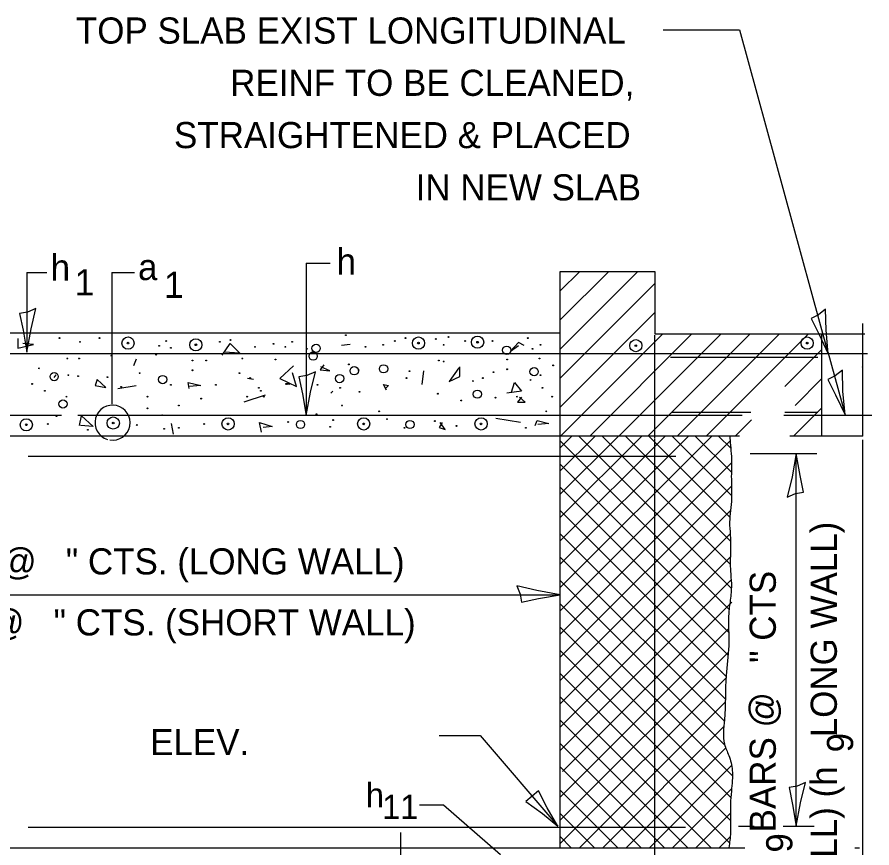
# Model space of a CAD drawing. Extents: x 2133490 to 2172050, y 2138301 to 2145980.
# Drawn here: x 2140190.6 to 2140386.7, y 2145324.5 to 2145515.2 of the extents above; entities that cross this region are included whole.
import ezdxf

# ---------------------------------------------------------------- set-up
doc = ezdxf.new("R2010")
doc.units = 0
for name, color, linetype in [('Level 40', 7, 'Continuous'), ('Level 63', 7, 'Continuous'), ('ROW_PR_Notes', 7, 'Continuous'), ('Topo_Bridge Structures', 7, 'Continuous')]:
    doc.layers.add(name, color=color, linetype=linetype)

msp = doc.modelspace()

# ---------------------------------------------------------------- linework, layer by layer
at = {"layer": 'Level 40'}
for p, q in [((2140356.34, 2145419.04), (2140307.69, 2145419.04)), ((2140384.6, 2145419.04), (2140367.88, 2145419.04)), ((2140315.18, 2145324.54), (2140357.51, 2145324.54)), ((2140382.75, 2145324.54), (2140383.83, 2145324.54))]:
    msp.add_line(p, q, dxfattribs=at)
for centre, radius in [((2140200.3, 2145441.53), 0.0945), ((2140209.5, 2145441.53), 0.0945), ((2140216.02, 2145440.37), 1.4), ((2140224.75, 2145440.86), 0.0945), ((2140231.59, 2145439.98), 1.4), ((2140239.55, 2145441.09), 0.0945), ((2140266.01, 2145442.21), 0.0945), ((2140277.23, 2145440.86), 0.0945), ((2140279.69, 2145441.53), 0.0945), ((2140282.66, 2145440.37), 1.4), ((2140286.65, 2145441.31), 0.0945), ((2140289.56, 2145441.76), 0.0945), ((2140293.37, 2145440.86), 0.0945), ((2140296.22, 2145440.57), 1.4), ((2140299.65, 2145440.86), 0.0945), ((2140307.73, 2145441.53), 0.0945), ((2140332.53, 2145439.78), 1.4), ((2140371.84, 2145440.37), 1.4), ((2140205.01, 2145440.64), 0.0945), ((2140216.02, 2145440.37), 0.19), ((2140223.18, 2145439.74), 0.0945), ((2140225.87, 2145439.29), 0.0945), ((2140231.59, 2145439.98), 0.19), ((2140237.08, 2145440.64), 0.0945), ((2140245.16, 2145439.52), 0.0945), ((2140249.42, 2145440.19), 0.0945), ((2140252.11, 2145439.52), 0.0945), ((2140253.68, 2145440.64), 0.0945), ((2140257.04, 2145439.07), 0.0945), ((2140259.17, 2145439.18), 0.945), ((2140270.5, 2145439.52), 0.0945), ((2140274.54, 2145439.96), 0.0945), ((2140282.66, 2145440.37), 0.19), ((2140288.44, 2145439.96), 0.0945), ((2140296.22, 2145440.57), 0.19), ((2140302.91, 2145438.73), 0.945), ((2140308.85, 2145439.07), 0.0945), ((2140310.64, 2145439.96), 0.0945), ((2140332.53, 2145439.78), 0.19), ((2140371.84, 2145440.37), 0.19), ((2140212.19, 2145437.5), 0.0945), ((2140222.5, 2145437.72), 0.0945), ((2140258.5, 2145437.38), 0.945), ((2140202.1, 2145436.82), 0.0945), ((2140204.79, 2145436.82), 0.0945), ((2140230.8, 2145436.38), 0.0945), ((2140233.94, 2145436.38), 0.0945), ((2140242.24, 2145436.82), 0.0945), ((2140249.86, 2145436.6), 0.0945), ((2140266.69, 2145435.48), 0.0945), ((2140274.65, 2145434.47), 0.945), ((2140287.32, 2145436.38), 0.0945), ((2140288.44, 2145436.15), 0.0945), ((2140303.02, 2145436.6), 0.0945), ((2140310.42, 2145436.82), 0.0945), ((2140313.56, 2145435.25), 0.0945), ((2140195.59, 2145434.58), 0.0945), ((2140199.07, 2145432.67), 0.945), ((2140202.32, 2145433.01), 0.0945), ((2140218.69, 2145433.46), 0.0945), ((2140230.8, 2145434.13), 0.0945), ((2140241.57, 2145433.46), 0.0945), ((2140264.56, 2145432.23), 0.945), ((2140267.92, 2145434.02), 0.945), ((2140268.93, 2145434.13), 0.0945), ((2140280.59, 2145433.91), 0.0945), ((2140299.88, 2145433.68), 0.0945), ((2140303.02, 2145434.36), 0.0945), ((2140309.19, 2145433.8), 0.945), ((2140310.64, 2145433.01), 0.0945), ((2140204.56, 2145432.79), 0.0945), ((2140211.29, 2145432.56), 0.0945), ((2140223.96, 2145432), 0.945), ((2140244.03, 2145432.34), 0.0945), ((2140279.92, 2145432.34), 0.0945), ((2140295.17, 2145431.67), 0.0945), ((2140297.41, 2145432.34), 0.0945), ((2140308.4, 2145431.89), 0.0945), ((2140194.02, 2145430.99), 0.0945), ((2140196.94, 2145429.42), 0.0945), ((2140214.43, 2145430.32), 0.0945), ((2140225.87, 2145430.77), 0.0945), ((2140236.19, 2145430.77), 0.0945), ((2140246.05, 2145430.1), 0.0945), ((2140246.5, 2145429.42), 0.0945), ((2140252.33, 2145430.99), 0.0945), ((2140252.56, 2145430.99), 0.0945), ((2140253.01, 2145430.99), 0.0945), ((2140259.51, 2145430.77), 0.0945), ((2140264.67, 2145430.1), 0.0945), ((2140269.15, 2145429.2), 0.0945), ((2140296.18, 2145428.64), 0.945), ((2140311.09, 2145430.1), 0.0945), ((2140201.09, 2145426.39), 0.945), ((2140201.87, 2145428.08), 0.0945), ((2140220.49, 2145428.08), 0.0945), ((2140232.82, 2145427.63), 0.0945), ((2140243.36, 2145428.08), 0.0945), ((2140247.17, 2145428.08), 0.0945), ((2140287.09, 2145428.75), 0.0945), ((2140292.48, 2145427.18), 0.0945), ((2140300.33, 2145427.85), 0.0945), ((2140305.26, 2145428.08), 0.0945), ((2140313.33, 2145428.08), 0.0945), ((2140220.49, 2145425.39), 0.0945), ((2140227.66, 2145426.06), 0.0945), ((2140265.12, 2145426.06), 0.0945), ((2140199.63, 2145423.59), 0.0945), ((2140212.63, 2145422.02), 1.4), ((2140223.85, 2145423.82), 0.0945), ((2140259.28, 2145424.04), 0.0945), ((2140273.64, 2145424.71), 0.0945), ((2140311.99, 2145424.71), 0.0945), ((2140192.68, 2145421.62), 1.4), ((2140192.68, 2145421.62), 0.19), ((2140197.61, 2145421.8), 0.0945), ((2140212.63, 2145422.02), 0.19), ((2140218.02, 2145421.57), 0.0945), ((2140233.49, 2145421.8), 0.0945), ((2140238.97, 2145421.82), 1.4), ((2140238.97, 2145421.82), 0.19), ((2140252.78, 2145422.25), 0.0945), ((2140255.59, 2145421.69), 0.945), ((2140263.1, 2145422.7), 0.0945), ((2140270.09, 2145421.82), 1.4), ((2140270.09, 2145421.82), 0.19), ((2140275.43, 2145422.92), 0.0945), ((2140280.7, 2145421.69), 0.945), ((2140286.42, 2145422.47), 0.0945), ((2140291.36, 2145421.35), 0.0945), ((2140297.02, 2145421.82), 1.4), ((2140297.02, 2145421.82), 0.19), ((2140206.81, 2145420.45), 0.0945), ((2140224.3, 2145420.68), 0.0945), ((2140227.66, 2145420.9), 0.0945), ((2140262.42, 2145421.13), 0.0945), ((2140279.47, 2145420.9), 0.0945), ((2140307.28, 2145420.9), 0.0945)]:
    msp.add_circle(centre, radius, dxfattribs=at)
msp.add_spline([(2140354.09, 2145419.04), (2140354.25, 2145416.93), (2140354.45, 2145414.34), (2140354.45, 2145410.95), (2140354.45, 2145408.55), (2140354.45, 2145403.97), (2140354.05, 2145398.58), (2140354.25, 2145395.59), (2140354.25, 2145392.59), (2140354.25, 2145388), (2140354.45, 2145385.21), (2140354.25, 2145381.82), (2140353.85, 2145378.43), (2140353.85, 2145370.85), (2140353.25, 2145364.06), (2140352.86, 2145353.89), (2140352.86, 2145348.3), (2140353.85, 2145345.71), (2140354.65, 2145342.32), (2140354.45, 2145337.53), (2140354.25, 2145334.54), (2140354.25, 2145330.95), (2140354.25, 2145327.96), (2140353.89, 2145324.54)], degree=3, dxfattribs=at)
at = {"layer": 'Level 63'}
for p, q in [((2140358.78, 2145415), (2140374.05, 2145415)), ((2140369.35, 2145329.49), (2140369.35, 2145415)), ((2140112.95, 2145382.58), (2140315.18, 2145382.58)), ((2140366.32, 2145329.49), (2140373.46, 2145329.49))]:
    msp.add_line(p, q, dxfattribs=at)
for points in [[(2140194.9, 2145448.3), (2140192.98, 2145447.48), (2140191.14, 2145447.17), (2140191.94, 2145443.3), (2140192.81, 2145438.3), (2140193.78, 2145443.63)], [(2140376.07, 2145448.13), (2140374.43, 2145446.84), (2140372.74, 2145446.05), (2140374.54, 2145442.53), (2140376.69, 2145437.94), (2140376.22, 2145443.34)], [(2140259, 2145433.76), (2140257.08, 2145432.94), (2140255.24, 2145432.63), (2140256.05, 2145428.76), (2140256.91, 2145423.76), (2140257.88, 2145429.09)], [(2140379.91, 2145434.12), (2140378.27, 2145432.83), (2140376.58, 2145432.04), (2140378.38, 2145428.52), (2140380.53, 2145423.92), (2140380.06, 2145429.32)], [(2140367.26, 2145405), (2140369.18, 2145405.82), (2140371.02, 2145406.13), (2140370.22, 2145410), (2140369.35, 2145415), (2140368.38, 2145409.67)], [(2140305.19, 2145384.67), (2140306, 2145382.75), (2140306.31, 2145380.91), (2140310.18, 2145381.72), (2140315.18, 2145382.58), (2140309.85, 2145383.55)], [(2140371.44, 2145339.49), (2140369.52, 2145338.68), (2140367.68, 2145338.36), (2140368.48, 2145334.49), (2140369.35, 2145329.49), (2140370.32, 2145334.83)]]:
    msp.add_lwpolyline(points, close=True, dxfattribs=at)
at = {"layer": 'ROW_PR_Notes'}
for p, q in [((2140338.84, 2145512.3), (2140356.34, 2145512.3)), ((2140356.34, 2145512.3), (2140376.69, 2145437.94)), ((2140256.91, 2145458.69), (2140256.91, 2145423.76)), ((2140256.91, 2145458.69), (2140262.42, 2145458.69)), ((2140315.18, 2145442.66), (2140315.18, 2145456.84)), ((2140315.18, 2145456.84), (2140336.92, 2145456.84)), ((2140336.92, 2145456.84), (2140336.92, 2145442.51)), ((2140192.81, 2145456.61), (2140192.81, 2145438.3)), ((2140192.81, 2145456.61), (2140197.36, 2145456.61)), ((2140212.34, 2145456.61), (2140212.34, 2145426.33)), ((2140212.34, 2145456.61), (2140217.47, 2145456.61)), ((2140384.57, 2145444.83), (2140384.57, 2145419.04)), ((2140315.18, 2145442.66), (2140125.77, 2145442.66)), ((2140190.77, 2145441.42), (2140190.77, 2145439.18)), ((2140315.18, 2145418.75), (2140315.18, 2145442.66)), ((2140336.92, 2145442.51), (2140385.04, 2145442.51)), ((2140336.92, 2145418.66), (2140336.92, 2145442.22)), ((2140375.12, 2145442.51), (2140375.12, 2145419.04)), ((2140190.77, 2145439.18), (2140194.36, 2145440.07)), ((2140194.36, 2145440.07), (2140191.89, 2145440.3)), ((2140237.64, 2145437.61), (2140239.44, 2145440.3)), ((2140239.44, 2145440.3), (2140241.68, 2145438.06)), ((2140267.02, 2145440.07), (2140265, 2145439.85)), ((2140305.6, 2145440.52), (2140303.8, 2145438.51)), ((2140303.8, 2145438.51), (2140305.6, 2145439.85)), ((2140306.94, 2145439.85), (2140305.6, 2145440.52)), ((2140385.66, 2145437.94), (2140110.66, 2145437.94)), ((2140241.68, 2145438.06), (2140238.09, 2145438.28)), ((2140340.52, 2145437.17), (2140374.27, 2145437.17)), ((2140376.57, 2145438.38), (2140380.53, 2145423.92)), ((2140217.91, 2145436.71), (2140217.24, 2145435.14)), ((2140254.01, 2145435.14), (2140250.87, 2145432.23)), ((2140260.97, 2145435.37), (2140260.07, 2145434.24)), ((2140199.07, 2145432.45), (2140199.52, 2145433.12)), ((2140254.69, 2145430.43), (2140253.79, 2145433.57)), ((2140260.07, 2145434.24), (2140262.31, 2145434.02)), ((2140262.31, 2145434.02), (2140260.29, 2145434.92)), ((2140283.84, 2145434.02), (2140283.4, 2145430.88)), ((2140291.92, 2145434.69), (2140289.67, 2145431.55)), ((2140292.14, 2145432.67), (2140292.14, 2145434.92)), ((2140208.94, 2145432), (2140208.49, 2145430.66)), ((2140210.95, 2145430.21), (2140208.94, 2145432)), ((2140230.02, 2145429.98), (2140229.79, 2145431.33)), ((2140229.79, 2145431.33), (2140232.71, 2145430.66)), ((2140244.82, 2145432), (2140243.47, 2145432.22)), ((2140250.87, 2145432.23), (2140254.69, 2145430.43)), ((2140289.67, 2145431.55), (2140292.14, 2145432.67)), ((2140304.03, 2145429.09), (2140304.7, 2145431.33)), ((2140304.7, 2145431.33), (2140306.27, 2145429.31)), ((2140208.49, 2145430.66), (2140210.95, 2145430.21)), ((2140213.65, 2145429.98), (2140217.91, 2145430.66)), ((2140232.71, 2145430.66), (2140230.02, 2145430.43)), ((2140262.54, 2145428.86), (2140262.99, 2145429.31)), ((2140275.32, 2145429.53), (2140274.65, 2145430.88)), ((2140274.65, 2145430.88), (2140275.77, 2145430.66)), ((2140275.77, 2145430.66), (2140275.1, 2145429.98)), ((2140306.27, 2145429.31), (2140302.91, 2145428.86)), ((2140247.51, 2145428.41), (2140242.58, 2145426.84)), ((2140306.27, 2145427.96), (2140305.37, 2145426.84)), ((2140307.17, 2145426.84), (2140305.82, 2145427.96)), ((2140305.37, 2145426.84), (2140307.17, 2145426.84)), ((2140200.73, 2145423.76), (2140110.66, 2145423.76)), ((2140356.92, 2145423.76), (2140204.52, 2145423.76)), ((2140204.9, 2145421.46), (2140205.35, 2145423.7)), ((2140205.35, 2145423.7), (2140208.04, 2145421.23)), ((2140340.72, 2145424.53), (2140358.88, 2145424.53)), ((2140386.69, 2145423.76), (2140366.51, 2145423.76)), ((2140366.71, 2145424.53), (2140374.27, 2145424.53)), ((2140208.04, 2145421.23), (2140205.12, 2145421.46)), ((2140226.43, 2145419.44), (2140225.98, 2145421.91)), ((2140246.61, 2145419.89), (2140246.16, 2145422.13)), ((2140246.16, 2145422.13), (2140249.08, 2145421.23)), ((2140288.1, 2145422.13), (2140287.43, 2145421.01)), ((2140288.78, 2145420.56), (2140287.66, 2145422.13)), ((2140306.05, 2145422.13), (2140300.44, 2145423.03)), ((2140309.41, 2145421.46), (2140309.86, 2145422.58)), ((2140309.86, 2145422.58), (2140312.55, 2145421.91)), ((2140312.55, 2145421.91), (2140310.08, 2145421.68)), ((2140249.08, 2145421.23), (2140247.06, 2145421.01)), ((2140287.43, 2145421.01), (2140288.78, 2145420.56)), ((2140315.18, 2145419.04), (2140105.39, 2145419.04)), ((2140315.18, 2145324.54), (2140315.18, 2145419.04)), ((2140336.92, 2145225.31), (2140336.92, 2145418.48)), ((2140384.57, 2145418.2), (2140384.57, 2145299.46)), ((2140341.68, 2145414.31), (2140193.11, 2145414.31)), ((2140282.91, 2145334.41), (2140288.37, 2145334.41)), ((2140288.37, 2145334.41), (2140301.51, 2145323)), ((2140193.11, 2145329.26), (2140343.91, 2145329.26)), ((2140356.05, 2145329.49), (2140359.67, 2145329.49)), ((2140278.53, 2145327.99), (2140278.53, 2145269.29)), ((2140105.39, 2145324.54), (2140315.18, 2145324.54))]:
    msp.add_line(p, q, dxfattribs=at)
for points in [[(2140315.18, 2145439.01), (2140333.01, 2145456.84)], [(2140315.18, 2145445.69), (2140326.33, 2145456.84)], [(2140315.18, 2145452.37), (2140319.65, 2145456.84)], [(2140315.18, 2145432.33), (2140336.92, 2145454.06)], [(2140315.18, 2145425.64), (2140336.92, 2145447.38)], [(2140315.26, 2145419.04), (2140338.73, 2145442.51)], [(2140321.94, 2145419.04), (2140345.41, 2145442.51)], [(2140328.62, 2145419.04), (2140352.09, 2145442.51)], [(2140335.31, 2145419.04), (2140358.77, 2145442.51)], [(2140341.99, 2145419.04), (2140365.46, 2145442.51)], [(2140348.67, 2145419.04), (2140372.14, 2145442.51)], [(2140378.81, 2145442.5), (2140378.82, 2145442.51)], [(2140384.55, 2145441.56), (2140384.57, 2145441.57)], [(2140366.69, 2145430.38), (2140375.12, 2145438.81)], [(2140384.55, 2145434.88), (2140384.57, 2145434.89)], [(2140369.05, 2145426.06), (2140375.12, 2145432.13)], [(2140384.55, 2145428.19), (2140384.57, 2145428.21)], [(2140368.72, 2145419.04), (2140375.12, 2145425.44)], [(2140355.35, 2145419.04), (2140359.06, 2145422.75)], [(2140384.55, 2145421.51), (2140384.57, 2145421.52)], [(2140315.18, 2145384.28), (2140349.94, 2145419.04)], [(2140315.18, 2145389.63), (2140344.6, 2145419.04)], [(2140315.18, 2145394.97), (2140339.25, 2145419.04)], [(2140315.18, 2145400.32), (2140333.9, 2145419.04)], [(2140315.18, 2145405.66), (2140328.56, 2145419.04)], [(2140315.18, 2145411.01), (2140323.21, 2145419.04)], [(2140315.18, 2145416.35), (2140317.87, 2145419.04)], [(2140315.18, 2145418.96), (2140315.18, 2145418.96)], [(2140353.94, 2145379.2), (2140315.18, 2145417.95)], [(2140315.18, 2145378.93), (2140354.17, 2145417.93)], [(2140354.41, 2145384.08), (2140319.44, 2145419.04)], [(2140354.25, 2145389.58), (2140324.79, 2145419.04)], [(2140354.25, 2145394.92), (2140330.14, 2145419.04)], [(2140354.18, 2145400.34), (2140335.48, 2145419.04)], [(2140354.45, 2145405.42), (2140340.83, 2145419.04)], [(2140354.45, 2145410.76), (2140346.17, 2145419.04)], [(2140354.32, 2145416.24), (2140351.52, 2145419.04)], [(2140375.4, 2145419.04), (2140375.41, 2145419.05)], [(2140382.08, 2145419.04), (2140382.09, 2145419.05)], [(2140315.18, 2145373.59), (2140354.45, 2145412.85)], [(2140353.84, 2145373.95), (2140315.18, 2145412.61)], [(2140315.18, 2145368.24), (2140354.45, 2145407.51)], [(2140353.66, 2145368.78), (2140315.18, 2145407.26)], [(2140315.18, 2145362.9), (2140354.3, 2145402.02)], [(2140353.24, 2145363.86), (2140315.18, 2145401.92)], [(2140353.02, 2145358.74), (2140315.18, 2145396.57)], [(2140315.18, 2145357.55), (2140354.19, 2145396.55)], [(2140315.18, 2145352.21), (2140354.25, 2145391.27)], [(2140352.84, 2145353.56), (2140315.18, 2145391.23)], [(2140315.18, 2145346.86), (2140354.39, 2145386.06)], [(2140352.88, 2145348.18), (2140315.18, 2145385.88)], [(2140354.62, 2145341.1), (2140315.18, 2145380.53)], [(2140315.68, 2145342.01), (2140354.57, 2145380.9)], [(2140354.33, 2145336.04), (2140315.18, 2145375.19)], [(2140315.18, 2145336.17), (2140353.84, 2145374.83)], [(2140354.25, 2145330.78), (2140315.18, 2145369.84)], [(2140315.18, 2145330.82), (2140353.72, 2145369.35)], [(2140354.02, 2145325.66), (2140315.18, 2145364.5)], [(2140315.18, 2145325.48), (2140353.23, 2145363.52)], [(2140349.8, 2145324.54), (2140315.18, 2145359.15)], [(2140319.59, 2145324.54), (2140352.99, 2145357.94)], [(2140344.45, 2145324.54), (2140315.18, 2145353.81)], [(2140324.94, 2145324.54), (2140352.81, 2145352.41)], [(2140287.38, 2145350.28), (2140296.83, 2145350.28), (2140314.65, 2145329.45)], [(2140339.1, 2145324.54), (2140315.18, 2145348.46)], [(2140330.28, 2145324.54), (2140353.12, 2145347.37)], [(2140333.76, 2145324.54), (2140315.18, 2145343.11)], [(2140335.63, 2145324.54), (2140354.51, 2145343.43)], [(2140328.41, 2145324.54), (2140315.18, 2145337.77)], [(2140340.98, 2145324.54), (2140354.48, 2145338.05)], [(2140323.07, 2145324.54), (2140315.18, 2145332.42)], [(2140346.32, 2145324.54), (2140354.25, 2145332.47)], [(2140317.72, 2145324.54), (2140315.18, 2145327.08)], [(2140351.66, 2145324.54), (2140354.17, 2145327.04)]]:
    msp.add_lwpolyline(points, dxfattribs=at)
msp.add_arc((2140212.47, 2145422.1), 4.02, 260.9762, 252.7136, dxfattribs=at)
at = {"layer": 'Topo_Bridge Structures'}
msp.add_lwpolyline([(2140310.18, 2145337.6), (2140308.73, 2145336.37), (2140307.29, 2145335.13), (2140311.1, 2145332.39), (2140314.65, 2145329.45), (2140312.17, 2145333.71)], close=True, dxfattribs=at)

# ---------------------------------------------------------------- texts
at = {"layer": 'Level 63'}
for s, p in [('TOP SLAB EXIST LONGITUDINAL', (2140204.06, 2145509.12)), ('REINF TO BE CLEANED,', (2140239.45, 2145497.12)), ('STRAIGHTENED & PLACED', (2140226.57, 2145485.12)), ('IN NEW SLAB', (2140282.01, 2145473.12)), ('  -#  v BARS @   " CTS. (LONG WALL)', (2140140.54, 2145387.26)), ('  -#  v BARS @   " CTS. (SHORT WALL)', (2140137.74, 2145373.26))]:
    msp.add_text(s, height=6, dxfattribs=at).set_placement(p)
for s, p in [('(h   SHORT WALL) (h   LONG WALL)', (2140378.65, 2145265.18)), ('  -# h   & # h   BARS @   " CTS', (2140364.65, 2145277.66)), ('9', (2140382.38, 2145346.41)), ('9', (2140368.44, 2145323.41))]:
    msp.add_text(s, height=6, rotation=90, dxfattribs=at).set_placement(p)
at = {"layer": 'ROW_PR_Notes'}
for s, height, p in [('h', 6, (2140198.27, 2145454.73)), ('h', 6, (2140263.86, 2145456.11)), ('a', 6, (2140218.32, 2145454.83)), ('1', 6, (2140203.81, 2145451.33)), ('1', 6, (2140224.3, 2145450.76)), ('ELEV.        ', 6, (2140221.09, 2145345.78)), ('h', 5.6, (2140270.58, 2145333.81)), ('11', 5.6, (2140274.3, 2145331.1))]:
    msp.add_text(s, height=height, dxfattribs=at).set_placement(p)

doc.saveas('drawing.dxf')
